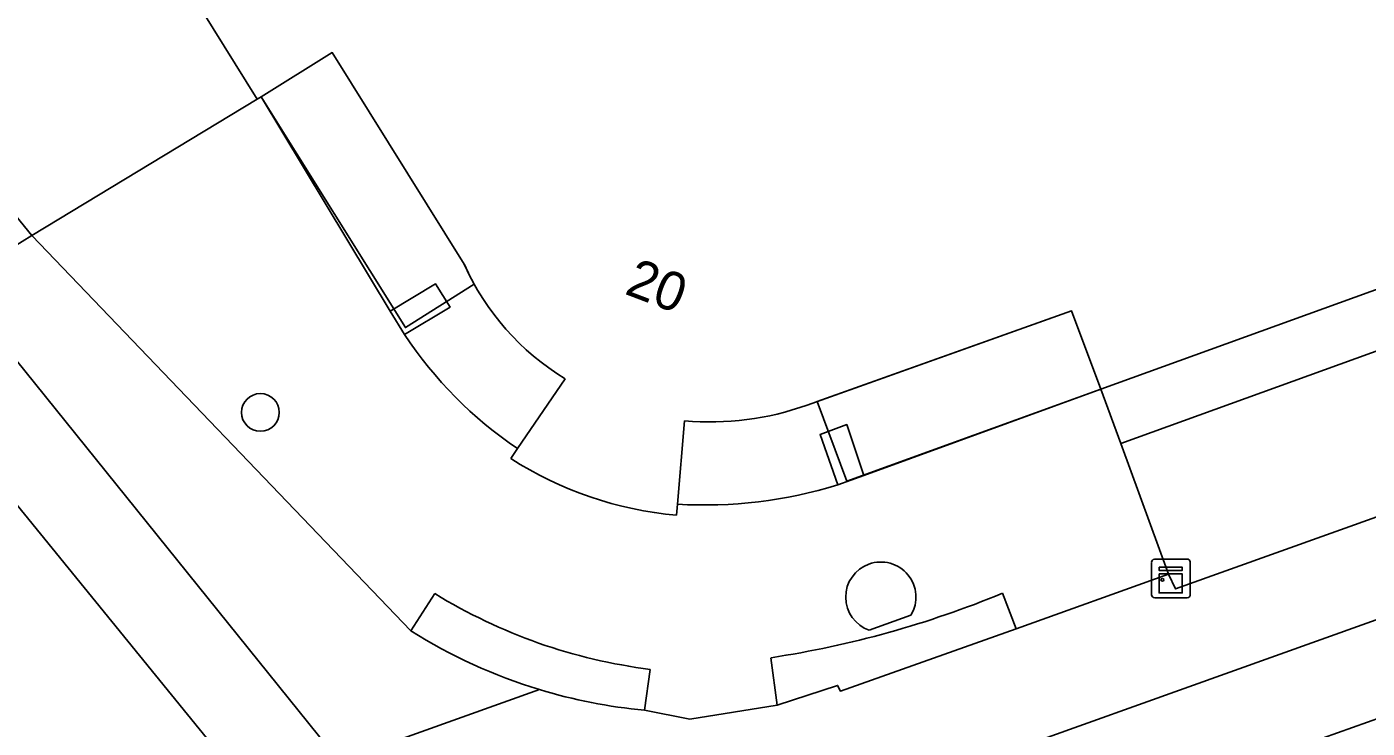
# Model space of a CAD drawing. Extents: x 160377 to 161131, y 383938 to 384853.
# Drawn here: x 160884.05 to 160918.76, y 383963.52 to 383981.68 of the extents above; entities that cross this region are included whole.
import ezdxf

# ---------------------------------------------------------------- set-up
doc = ezdxf.new("R2010")
doc.units = 0
for name, color, linetype in [('IMGEO_Berm_groen', 7, 'Continuous'), ('IMGEO_Boom', 7, 'Continuous'), ('IMGEO_Erf', 7, 'Continuous'), ('IMGEO_Fietspad_open', 7, 'Continuous'), ('IMGEO_Groenvoorziening', 7, 'Continuous'), ('IMGEO_Haag', 7, 'Continuous'), ('IMGEO_Kast', 7, 'Continuous'), ('IMGEO_Pand', 7, 'Continuous'), ('IMGEO_Pand_nummerreeks', 7, 'Continuous'), ('IMGEO_Pand_overbouw', 7, 'Continuous'), ('IMGEO_Voetpad_open', 7, 'Continuous')]:
    doc.layers.add(name, color=color, linetype=linetype)

msp = doc.modelspace()

# ---------------------------------------------------------------- linework, layer by layer
at = {"layer": 'IMGEO_Berm_groen'}
for points in [[(160878.547, 383967.983), (160880.982, 383964.845), (160885.508, 383959.312), (160890.062, 383961.606), (160868.753, 383987.783)], [(160925.376, 383966.027), (160906.731, 383959.392), (160902.329, 383957.759)]]:
    msp.add_lwpolyline(points, dxfattribs=at)
at = {"layer": 'IMGEO_Boom'}
msp.add_circle((160890.098, 383971.696), 0.489, dxfattribs=at)
at = {"layer": 'IMGEO_Erf'}
for points in [[(160864.866, 384000), (160884.176, 383976.276), (160890.019, 383979.804), (160878.218, 383998.754)], [(160958.376, 383993.007), (160934.661, 383984.48), (160934.233, 383985.666), (160931.177, 383984.562), (160932.841, 383979.884), (160911.861, 383972.297), (160912.378, 383970.889), (160935.911, 383979.399), (160934.651, 383982.882), (160958.879, 383991.594)]]:
    msp.add_lwpolyline(points, dxfattribs=at)
at = {"layer": 'IMGEO_Fietspad_open'}
for points in [[(160893.428, 383961.136), (160892.138, 383962.666), (160882.172, 383975.03), (160861.785, 384000), (160858.144, 384004.459), (160857.007, 384003.51), (160859.756, 384000), (160860.596, 383998.928), (160868.753, 383987.783), (160890.062, 383961.606), (160892.344, 383958.49)], [(160924.669, 383968.355), (160899.709, 383959.43)], [(160902.329, 383957.759), (160906.731, 383959.392), (160925.376, 383966.027)]]:
    msp.add_lwpolyline(points, dxfattribs=at)
at = {"layer": 'IMGEO_Groenvoorziening'}
for points in [[(160959.669, 383981.332), (160962.162, 383982.398), (160960.609, 383986.714), (160958.879, 383991.594), (160934.651, 383982.882), (160935.911, 383979.399), (160912.378, 383970.889), (160913.618, 383967.508), (160913.799, 383967.125), (160948.774, 383979.638)], [(160894.619, 383967.004), (160893.996, 383966.042)], [(160903.322, 383965.346), (160903.486, 383964.115), (160905.047, 383964.627), (160905.118, 383964.481), (160909.671, 383966.094), (160909.315, 383967.014)], [(160900.043, 383963.988), (160900.194, 383965.044)]]:
    msp.add_lwpolyline(points, dxfattribs=at)
for centre, radius, start, end in [((160901.939, 383978.916), 13.981, 238.4291, 262.8306), ((160899.406, 383991.017), 25.968, 278.674, 292.4324), ((160901.284, 383977.581), 13.648, 237.7238, 253.137), ((160901.293, 383977.585), 13.654, 253.1044, 264.7463)]:
    msp.add_arc(centre, radius, start, end, dxfattribs=at)
at = {"layer": 'IMGEO_Haag'}
for points in [[(160894.619, 383967.004), (160893.996, 383966.042)], [(160903.322, 383965.346), (160903.486, 383964.115), (160905.047, 383964.627), (160905.118, 383964.481), (160909.671, 383966.094), (160909.315, 383967.014)], [(160900.043, 383963.988), (160900.194, 383965.044)]]:
    msp.add_lwpolyline(points, dxfattribs=at)
for centre, radius, start, end in [((160901.939, 383978.916), 13.981, 238.4291, 262.8306), ((160899.406, 383991.017), 25.968, 278.674, 292.4324), ((160901.284, 383977.581), 13.648, 237.7238, 253.137), ((160901.293, 383977.585), 13.654, 253.1044, 264.7463)]:
    msp.add_arc(centre, radius, start, end, dxfattribs=at)
at = {"layer": 'IMGEO_Kast'}
for p, q in [((160913.179, 383966.974), (160913.179, 383967.815)), ((160913.179, 383967.815), (160913.179, 383966.974)), ((160913.254, 383967.899), (160914.095, 383967.899)), ((160914.095, 383967.899), (160913.254, 383967.899)), ((160914.179, 383967.824), (160914.179, 383966.983)), ((160914.179, 383966.983), (160914.179, 383967.824)), ((160914.104, 383966.899), (160913.263, 383966.899)), ((160913.263, 383966.899), (160914.104, 383966.899))]:
    msp.add_line(p, q, dxfattribs=at)
for points in [[(160913.374, 383967.689), (160913.974, 383967.689), (160913.974, 383967.604), (160913.374, 383967.604), (160913.374, 383967.689)], [(160913.374, 383967.514), (160913.974, 383967.514), (160913.974, 383967.025), (160913.374, 383967.025), (160913.374, 383967.514)]]:
    msp.add_lwpolyline(points, dxfattribs=at)
msp.add_circle((160913.458, 383967.363), 0.0377, dxfattribs=at)
for centre, start, end in [((160913.257, 383967.821), 92.4484, 184.2845), ((160913.257, 383967.821), 92.4484, 184.2845), ((160914.101, 383967.821), 2.4484, 94.2845), ((160914.101, 383967.821), 2.4484, 94.2845), ((160913.257, 383966.977), 182.4484, 274.2845), ((160913.257, 383966.977), 182.4484, 274.2845), ((160914.101, 383966.977), 272.4484, 4.2845), ((160914.101, 383966.977), 272.4484, 4.2845)]:
    msp.add_arc(centre, 0.0779, start, end, dxfattribs=at)
at = {"layer": 'IMGEO_Pand'}
for points in [[(160904.257, 383971.885), (160911.105, 383974.325), (160911.861, 383972.297), (160932.841, 383979.884), (160931.177, 383984.562), (160934.233, 383985.666), (160931.098, 383994.168), (160928.046, 383993.07), (160927.586, 383994.29), (160908.639, 383987.488), (160907.739, 383989.957), (160904.071, 383991.206), (160901.823, 383989.818), (160895.48, 384000), (160891.169, 384006.921), (160887.007, 384004.357), (160885.303, 384007.097), (160886.364, 384007.76), (160870.79, 384032.876)], [(160878.218, 383998.754), (160890.019, 383979.804), (160890.121, 383979.868), (160891.959, 383981.013), (160895.38, 383975.534)], [(160897.989, 383972.57), (160896.756, 383970.758), (160896.583, 383970.503)], [(160900.872, 383969.034), (160900.897, 383969.318), (160901.085, 383971.479)]]:
    msp.add_lwpolyline(points, dxfattribs=at)
for points in [[(160893.834, 383973.713), (160895.011, 383974.422), (160894.63, 383975.026), (160893.457, 383974.32)], [(160905.049, 383969.821), (160905.725, 383970.067), (160905.283, 383971.38), (160904.594, 383971.129)]]:
    msp.add_lwpolyline(points, close=True, dxfattribs=at)
for centre, radius, start, end in [((160901.401, 383978.203), 6.586, 203.9101, 238.8003), ((160901.741, 383978.951), 7.501, 264.9854, 289.6025), ((160901.741, 383978.566), 9.572, 237.3946, 264.7924)]:
    msp.add_arc(centre, radius, start, end, dxfattribs=at)
at = {"layer": 'IMGEO_Pand_overbouw'}
for points in [[(160891.959, 383981.013), (160890.121, 383979.868), (160893.853, 383973.895), (160895.635, 383975.021), (160895.607, 383975.071), (160895.567, 383975.148), (160895.518, 383975.242), (160895.457, 383975.367), (160895.427, 383975.43), (160895.407, 383975.474), (160895.38, 383975.534)], [(160911.861, 383972.297), (160911.105, 383974.325), (160904.521, 383971.979), (160905.289, 383969.92)]]:
    msp.add_lwpolyline(points, close=True, dxfattribs=at)
at = {"layer": 'IMGEO_Voetpad_open'}
for points in [[(160882.172, 383975.03), (160884.176, 383976.276), (160864.866, 384000)], [(160895.38, 383975.534), (160891.959, 383981.013), (160890.121, 383979.868), (160893.457, 383974.32), (160894.63, 383975.026), (160895.011, 383974.422), (160893.834, 383973.713)], [(160893.834, 383973.713), (160893.457, 383974.32), (160890.121, 383979.868), (160890.019, 383979.804), (160884.176, 383976.276), (160893.996, 383966.042), (160894.619, 383967.004)], [(160948.774, 383979.638), (160913.799, 383967.125), (160913.618, 383967.508), (160909.671, 383966.094), (160905.118, 383964.481), (160905.047, 383964.627), (160903.486, 383964.115), (160901.223, 383963.758), (160900.043, 383963.988)], [(160893.996, 383966.042), (160884.176, 383976.276), (160882.172, 383975.03), (160892.138, 383962.666), (160897.325, 383964.52)], [(160905.049, 383969.821), (160904.594, 383971.129), (160905.283, 383971.38), (160905.725, 383970.067), (160911.861, 383972.297), (160911.105, 383974.325), (160904.257, 383971.885)], [(160896.756, 383970.758), (160897.989, 383972.57)], [(160909.315, 383967.014), (160909.671, 383966.094), (160913.618, 383967.508), (160912.378, 383970.889), (160911.861, 383972.297), (160905.725, 383970.067), (160905.049, 383969.821)], [(160901.085, 383971.479), (160900.897, 383969.318)], [(160896.583, 383970.503), (160896.756, 383970.758)], [(160900.897, 383969.318), (160900.872, 383969.034)], [(160899.709, 383959.43), (160924.669, 383968.355)], [(160905.867, 383966.055), (160906.946, 383966.445)], [(160906.946, 383966.445), (160905.867, 383966.055)], [(160900.194, 383965.044), (160900.043, 383963.988), (160901.223, 383963.758), (160903.486, 383964.115), (160903.322, 383965.346)], [(160897.325, 383964.52), (160892.138, 383962.666), (160893.428, 383961.136)]]:
    msp.add_lwpolyline(points, dxfattribs=at)
for centre, radius, start, end in [((160901.401, 383978.203), 6.586, 203.9101, 238.8003), ((160902.8, 383979.657), 10.757, 213.541, 235.8156), ((160902.8, 383979.657), 10.757, 213.541, 235.8156), ((160901.741, 383978.951), 7.501, 264.9854, 289.6025), ((160901.741, 383978.566), 9.572, 237.3946, 264.7924), ((160901.569, 383981.16), 11.861, 266.7524, 287.0626), ((160901.569, 383981.16), 11.861, 266.7524, 287.0626), ((160906.167, 383966.914), 0.91, 328.9755, 250.7689), ((160906.167, 383966.914), 0.91, 328.9755, 250.7689), ((160901.939, 383978.916), 13.981, 238.4291, 262.8306), ((160899.406, 383991.017), 25.968, 278.674, 292.4324), ((160901.284, 383977.581), 13.648, 237.7238, 253.137), ((160901.293, 383977.585), 13.654, 253.1044, 264.7463)]:
    msp.add_arc(centre, radius, start, end, dxfattribs=at)

# ---------------------------------------------------------------- texts
at = {"layer": 'IMGEO_Pand_nummerreeks'}
msp.add_text('20', height=1, rotation=339.209, dxfattribs=at).set_placement((160899.501, 383974.776))

doc.saveas('drawing.dxf')
